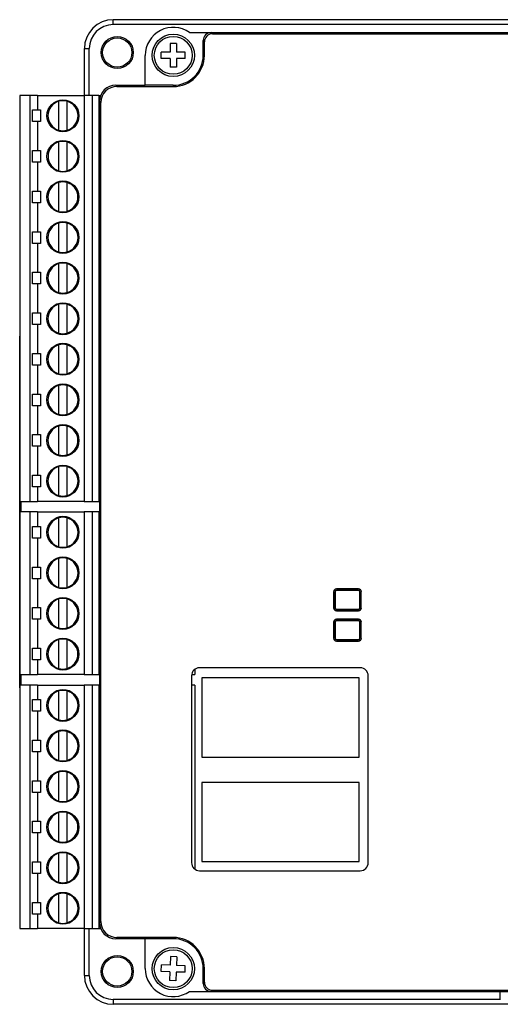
# Model space of a CAD drawing. Header units: millimetres. Extents: x -7023 to 53801, y 9849 to 33561.
# Tile 459 of 537: x 28855 to 28868, y 26600 to 26628. Entities that reach past the tile are written whole.
import ezdxf

# ---------------------------------------------------------------- set-up
doc = ezdxf.new("R2010")
doc.units = ezdxf.units.MM
doc.layers.get('0').update_dxf_attribs({"lineweight": 9})
doc.layers.add('IE_SKD', color=6, linetype='Continuous')

# ---------------------------------------------------------------- blocks, each defined once
blk = doc.blocks.new('Kontroler drzwiowy HID X110A')
at = {"layer": 'IE_SKD', "linetype": 'Continuous', "lineweight": 25}
for p, q in [((-24126.55, -34139.63), (-24126.55, -34139.02)), ((-24076.37, -34139.02), (-24126.55, -34139.02)), ((-24076.37, -34139.63), (-24126.55, -34139.63)), ((-24117.02, -34140.63), (-24114.3, -34140.63)), ((-24114.3, -34140.63), (-24114.15, -34140.78)), ((-24114.3, -34140.63), (-24101.35, -34140.63)), ((-24114.15, -34140.78), (-23997.95, -34140.78)), ((-24101.35, -34140.63), (-24010.75, -34140.63)), ((-24130.16, -34142.63), (-24129.55, -34142.63)), ((-24130.16, -34148.5), (-24130.16, -34142.63)), ((-24129.55, -34148.5), (-24129.55, -34142.63)), ((-24118.65, -34141.98), (-24119.45, -34141.98)), ((-24119.45, -34141.98), (-24119.45, -34143.08)), ((-24118.65, -34141.98), (-24118.65, -34143.08)), ((-24115.15, -34141.78), (-24115.3, -34141.63)), ((-24115.3, -34143.48), (-24115.3, -34141.63)), ((-24115.15, -34143.48), (-24115.15, -34141.78)), ((-24122.55, -34147.23), (-24122.55, -34143.48)), ((-24119.45, -34143.08), (-24120.55, -34143.08)), ((-24120.55, -34143.88), (-24120.55, -34143.08)), ((-24119.45, -34143.88), (-24120.55, -34143.88)), ((-24119.45, -34143.88), (-24119.45, -34144.98)), ((-24117.55, -34143.08), (-24118.65, -34143.08)), ((-24118.65, -34143.88), (-24118.65, -34144.98)), ((-24117.55, -34143.88), (-24118.65, -34143.88)), ((-24117.55, -34143.88), (-24117.55, -34143.08)), ((-24115.3, -34143.48), (-24115.15, -34143.48)), ((-24118.65, -34144.98), (-24119.45, -34144.98)), ((-24126.25, -34147.23), (-24126.1, -34147.38)), ((-24126.25, -34147.23), (-24122.55, -34147.23)), ((-24126.1, -34147.38), (-24119.05, -34147.38)), ((-24119.05, -34147.23), (-24122.55, -34147.23)), ((-24119.05, -34147.23), (-24119.05, -34147.38)), ((-24138.24, -34148.5), (-24138.24, -34199.3)), ((-24136.98, -34148.5), (-24138.24, -34148.5)), ((-24136.98, -34148.5), (-24136.98, -34199.3)), ((-24136.04, -34148.5), (-24136.98, -34148.5)), ((-24136.04, -34148.5), (-24136.04, -34150.31)), ((-24136.04, -34148.5), (-24130.18, -34148.5)), ((-24130.18, -34148.5), (-24130.18, -34199.3)), ((-24129.2, -34148.5), (-24130.18, -34148.5)), ((-24129.2, -34148.5), (-24129.2, -34199.3)), ((-24128.34, -34148.5), (-24129.2, -34148.5)), ((-24128.34, -34148.5), (-24128.34, -34199.3)), ((-24128.34, -34148.5), (-24128.11, -34148.5)), ((-24133.34, -34152.84), (-24133.34, -34149.23)), ((-24132.34, -34149.23), (-24132.34, -34152.84)), ((-24128.1, -34149.38), (-24128.25, -34149.23)), ((-24128.25, -34252.03), (-24128.25, -34149.23)), ((-24128.1, -34251.88), (-24128.1, -34149.38)), ((-24136.65, -34150.31), (-24136.04, -34150.31)), ((-24136.65, -34151.77), (-24136.65, -34150.31)), ((-24136.04, -34150.31), (-24135.65, -34150.31)), ((-24135.65, -34150.31), (-24135.65, -34151.77)), ((-24136.04, -34151.77), (-24136.65, -34151.77)), ((-24136.04, -34151.77), (-24136.04, -34155.39)), ((-24135.65, -34151.77), (-24136.04, -34151.77)), ((-24133.34, -34157.92), (-24133.34, -34154.31)), ((-24132.34, -34154.31), (-24132.34, -34157.92)), ((-24136.65, -34155.39), (-24136.04, -34155.39)), ((-24136.65, -34156.85), (-24136.65, -34155.39)), ((-24136.04, -34155.39), (-24135.65, -34155.39)), ((-24135.65, -34155.39), (-24135.65, -34156.85)), ((-24136.04, -34156.85), (-24136.65, -34156.85)), ((-24136.04, -34156.85), (-24136.04, -34160.47)), ((-24135.65, -34156.85), (-24136.04, -34156.85)), ((-24133.34, -34163), (-24133.34, -34159.39)), ((-24132.34, -34159.39), (-24132.34, -34163)), ((-24136.65, -34160.47), (-24136.04, -34160.47)), ((-24136.65, -34161.93), (-24136.65, -34160.47)), ((-24136.04, -34160.47), (-24135.65, -34160.47)), ((-24135.65, -34160.47), (-24135.65, -34161.93)), ((-24136.04, -34161.93), (-24136.65, -34161.93)), ((-24136.04, -34161.93), (-24136.04, -34165.55)), ((-24135.65, -34161.93), (-24136.04, -34161.93)), ((-24133.34, -34168.08), (-24133.34, -34164.47)), ((-24132.34, -34164.47), (-24132.34, -34168.08)), ((-24136.65, -34165.55), (-24136.04, -34165.55)), ((-24136.65, -34167.01), (-24136.65, -34165.55)), ((-24136.04, -34165.55), (-24135.65, -34165.55)), ((-24135.65, -34165.55), (-24135.65, -34167.01)), ((-24136.04, -34167.01), (-24136.65, -34167.01)), ((-24136.04, -34167.01), (-24136.04, -34170.63)), ((-24135.65, -34167.01), (-24136.04, -34167.01)), ((-24133.34, -34173.16), (-24133.34, -34169.55)), ((-24132.34, -34169.55), (-24132.34, -34173.16)), ((-24136.65, -34170.63), (-24136.04, -34170.63)), ((-24136.65, -34172.09), (-24136.65, -34170.63)), ((-24136.04, -34170.63), (-24135.65, -34170.63)), ((-24135.65, -34170.63), (-24135.65, -34172.09)), ((-24136.04, -34172.09), (-24136.65, -34172.09)), ((-24136.04, -34172.09), (-24136.04, -34175.71)), ((-24135.65, -34172.09), (-24136.04, -34172.09)), ((-24133.34, -34178.24), (-24133.34, -34174.63)), ((-24132.34, -34174.63), (-24132.34, -34178.24)), ((-24136.65, -34175.71), (-24136.04, -34175.71)), ((-24136.65, -34177.17), (-24136.65, -34175.71)), ((-24136.04, -34175.71), (-24135.65, -34175.71)), ((-24135.65, -34175.71), (-24135.65, -34177.17)), ((-24136.04, -34177.17), (-24136.65, -34177.17)), ((-24136.04, -34177.17), (-24136.04, -34180.79)), ((-24135.65, -34177.17), (-24136.04, -34177.17)), ((-24138.25, -34177.63), (-24138.25, -34178.63)), ((-24138.24, -34177.63), (-24138.25, -34177.63)), ((-24138.25, -34222.63), (-24138.25, -34178.63)), ((-24136.65, -34180.79), (-24136.04, -34180.79)), ((-24136.65, -34182.25), (-24136.65, -34180.79)), ((-24136.04, -34180.79), (-24135.65, -34180.79)), ((-24135.65, -34180.79), (-24135.65, -34182.25)), ((-24133.34, -34183.32), (-24133.34, -34179.71)), ((-24132.34, -34179.71), (-24132.34, -34183.32)), ((-24136.04, -34182.25), (-24136.65, -34182.25)), ((-24136.04, -34182.25), (-24136.04, -34185.87)), ((-24135.65, -34182.25), (-24136.04, -34182.25)), ((-24133.34, -34188.4), (-24133.34, -34184.79)), ((-24132.34, -34184.79), (-24132.34, -34188.4)), ((-24136.65, -34185.87), (-24136.04, -34185.87)), ((-24136.65, -34187.33), (-24136.65, -34185.87)), ((-24136.04, -34185.87), (-24135.65, -34185.87)), ((-24135.65, -34185.87), (-24135.65, -34187.33)), ((-24136.04, -34187.33), (-24136.65, -34187.33)), ((-24136.04, -34187.33), (-24136.04, -34190.95)), ((-24135.65, -34187.33), (-24136.04, -34187.33)), ((-24133.34, -34193.48), (-24133.34, -34189.87)), ((-24132.34, -34189.87), (-24132.34, -34193.48)), ((-24136.65, -34190.95), (-24136.04, -34190.95)), ((-24136.65, -34192.41), (-24136.65, -34190.95)), ((-24136.04, -34190.95), (-24135.65, -34190.95)), ((-24135.65, -34190.95), (-24135.65, -34192.41)), ((-24136.04, -34192.41), (-24136.65, -34192.41)), ((-24136.04, -34192.41), (-24136.04, -34196.03)), ((-24135.65, -34192.41), (-24136.04, -34192.41)), ((-24133.34, -34198.56), (-24133.34, -34194.95)), ((-24132.34, -34194.95), (-24132.34, -34198.56)), ((-24136.65, -34196.03), (-24136.04, -34196.03)), ((-24136.65, -34197.49), (-24136.65, -34196.03)), ((-24136.04, -34196.03), (-24135.65, -34196.03)), ((-24135.65, -34196.03), (-24135.65, -34197.49)), ((-24136.04, -34197.49), (-24136.65, -34197.49)), ((-24136.04, -34197.49), (-24136.04, -34199.3)), ((-24135.65, -34197.49), (-24136.04, -34197.49)), ((-24138.24, -34199.3), (-24136.98, -34199.3)), ((-24138.13, -34199.3), (-24138.13, -34200.63)), ((-24136.98, -34199.3), (-24136.04, -34199.3)), ((-24130.18, -34199.3), (-24136.04, -34199.3)), ((-24130.18, -34199.3), (-24129.2, -34199.3)), ((-24129.2, -34199.3), (-24128.34, -34199.3)), ((-24128.25, -34199.3), (-24128.34, -34199.3)), ((-24138.24, -34200.63), (-24138.24, -34220.95)), ((-24136.98, -34200.63), (-24138.24, -34200.63)), ((-24136.98, -34200.63), (-24136.98, -34220.95)), ((-24136.04, -34200.63), (-24136.98, -34200.63)), ((-24136.04, -34200.63), (-24136.04, -34202.44)), ((-24136.04, -34200.63), (-24130.18, -34200.63)), ((-24133.34, -34204.98), (-24133.34, -34201.36)), ((-24132.34, -34201.36), (-24132.34, -34204.98)), ((-24130.18, -34200.63), (-24130.18, -34220.95)), ((-24129.2, -34200.63), (-24130.18, -34200.63)), ((-24129.2, -34200.63), (-24129.2, -34220.95)), ((-24128.34, -34200.63), (-24129.2, -34200.63)), ((-24128.34, -34200.63), (-24128.34, -34220.95)), ((-24128.25, -34200.63), (-24128.34, -34200.63)), ((-24136.65, -34202.44), (-24136.04, -34202.44)), ((-24136.65, -34203.9), (-24136.65, -34202.44)), ((-24136.04, -34202.44), (-24135.65, -34202.44)), ((-24135.65, -34202.44), (-24135.65, -34203.9)), ((-24136.04, -34203.9), (-24136.65, -34203.9)), ((-24136.04, -34203.9), (-24136.04, -34207.52)), ((-24135.65, -34203.9), (-24136.04, -34203.9)), ((-24133.34, -34210.06), (-24133.34, -34206.44)), ((-24132.34, -34206.44), (-24132.34, -34210.06)), ((-24136.65, -34207.52), (-24136.04, -34207.52)), ((-24136.65, -34208.98), (-24136.65, -34207.52)), ((-24136.04, -34207.52), (-24135.65, -34207.52)), ((-24135.65, -34207.52), (-24135.65, -34208.98)), ((-24136.04, -34208.98), (-24136.65, -34208.98)), ((-24136.04, -34208.98), (-24136.04, -34212.6)), ((-24135.65, -34208.98), (-24136.04, -34208.98)), ((-24095.88, -34210.25), (-24098.64, -34210.25)), ((-24098.64, -34210.41), (-24098.64, -34210.45)), ((-24095.88, -34210.41), (-24098.64, -34210.41)), ((-24095.88, -34210.45), (-24098.64, -34210.45)), ((-24095.88, -34210.45), (-24095.88, -34210.41)), ((-24133.34, -34215.14), (-24133.34, -34211.52)), ((-24132.34, -34211.52), (-24132.34, -34215.14)), ((-24099, -34210.61), (-24099, -34212.62)), ((-24098.8, -34210.61), (-24098.84, -34210.61)), ((-24098.84, -34210.61), (-24098.84, -34212.62)), ((-24098.8, -34210.61), (-24098.8, -34212.62)), ((-24095.68, -34210.61), (-24095.73, -34210.61)), ((-24095.73, -34212.62), (-24095.73, -34210.61)), ((-24095.68, -34212.62), (-24095.68, -34210.61)), ((-24095.53, -34212.62), (-24095.53, -34210.61)), ((-24136.65, -34212.6), (-24136.04, -34212.6)), ((-24136.65, -34214.06), (-24136.65, -34212.6)), ((-24136.04, -34212.6), (-24135.65, -34212.6)), ((-24135.65, -34212.6), (-24135.65, -34214.06)), ((-24098.84, -34212.62), (-24098.8, -34212.62)), ((-24098.64, -34212.78), (-24095.88, -34212.78)), ((-24098.64, -34212.78), (-24098.64, -34212.82)), ((-24098.61, -34212.86), (-24098.64, -34212.82)), ((-24098.64, -34212.82), (-24098.64, -34212.98)), ((-24098.61, -34212.86), (-24095.92, -34212.86)), ((-24098.61, -34212.98), (-24098.61, -34212.86)), ((-24095.92, -34212.86), (-24095.88, -34212.82)), ((-24095.92, -34212.86), (-24095.92, -34212.98)), ((-24095.88, -34212.82), (-24095.88, -34212.78)), ((-24095.88, -34212.98), (-24095.88, -34212.82)), ((-24095.73, -34212.62), (-24095.68, -34212.62)), ((-24136.04, -34214.06), (-24136.65, -34214.06)), ((-24136.04, -34214.06), (-24136.04, -34217.68)), ((-24135.65, -34214.06), (-24136.04, -34214.06)), ((-24098.64, -34212.98), (-24095.88, -34212.98)), ((-24098.64, -34214.06), (-24098.64, -34214.22)), ((-24095.88, -34214.06), (-24098.64, -34214.06)), ((-24098.61, -34214.19), (-24098.61, -34214.06)), ((-24095.92, -34214.06), (-24095.92, -34214.19)), ((-24095.88, -34214.22), (-24095.88, -34214.06)), ((-24099, -34214.42), (-24099, -34216.43)), ((-24098.84, -34214.42), (-24098.84, -34216.43)), ((-24098.8, -34214.42), (-24098.84, -34214.42)), ((-24098.8, -34214.42), (-24098.8, -34216.43)), ((-24098.61, -34214.19), (-24098.64, -34214.22)), ((-24098.64, -34214.22), (-24098.64, -34214.26)), ((-24095.88, -34214.26), (-24098.64, -34214.26)), ((-24095.92, -34214.19), (-24098.61, -34214.19)), ((-24095.92, -34214.19), (-24095.88, -34214.22)), ((-24095.88, -34214.26), (-24095.88, -34214.22)), ((-24095.68, -34214.42), (-24095.73, -34214.42)), ((-24095.73, -34216.43), (-24095.73, -34214.42)), ((-24095.68, -34216.43), (-24095.68, -34214.42)), ((-24095.53, -34216.43), (-24095.53, -34214.42)), ((-24133.34, -34220.22), (-24133.34, -34216.6)), ((-24132.34, -34216.6), (-24132.34, -34220.22)), ((-24098.84, -34216.43), (-24098.8, -34216.43)), ((-24098.64, -34216.59), (-24095.88, -34216.59)), ((-24098.64, -34216.59), (-24098.64, -34216.63)), ((-24098.64, -34216.63), (-24095.88, -34216.63)), ((-24095.88, -34216.63), (-24095.88, -34216.59)), ((-24095.73, -34216.43), (-24095.68, -34216.43)), ((-24136.65, -34217.68), (-24136.04, -34217.68)), ((-24136.65, -34219.14), (-24136.65, -34217.68)), ((-24136.04, -34217.68), (-24135.65, -34217.68)), ((-24135.65, -34217.68), (-24135.65, -34219.14)), ((-24098.64, -34216.79), (-24095.88, -34216.79)), ((-24136.04, -34219.14), (-24136.65, -34219.14)), ((-24136.04, -34219.14), (-24136.04, -34220.95)), ((-24135.65, -34219.14), (-24136.04, -34219.14)), ((-24116.34, -34220.32), (-24116.34, -34220.95)), ((-24095.66, -34220.13), (-24115.76, -34220.13)), ((-24138.24, -34220.95), (-24136.98, -34220.95)), ((-24138.13, -34220.95), (-24138.13, -34222.29)), ((-24136.98, -34220.95), (-24136.04, -34220.95)), ((-24130.18, -34220.95), (-24136.04, -34220.95)), ((-24130.18, -34220.95), (-24129.2, -34220.95)), ((-24129.2, -34220.95), (-24128.34, -34220.95)), ((-24128.34, -34220.95), (-24128.25, -34220.95)), ((-24116.76, -34221.13), (-24116.76, -34244.52)), ((-24116.74, -34220.95), (-24116.34, -34220.95)), ((-24115.49, -34221.4), (-24115.49, -34231.3)), ((-24095.79, -34221.4), (-24115.49, -34221.4)), ((-24095.79, -34231.3), (-24095.79, -34221.4)), ((-24094.66, -34244.52), (-24094.66, -34221.13)), ((-24138.25, -34222.63), (-24138.25, -34223.63)), ((-24138.24, -34222.29), (-24138.24, -34252.77)), ((-24136.98, -34222.29), (-24138.24, -34222.29)), ((-24136.98, -34222.29), (-24136.98, -34252.77)), ((-24136.04, -34222.29), (-24136.98, -34222.29)), ((-24136.04, -34222.29), (-24136.04, -34224.1)), ((-24136.04, -34222.29), (-24130.18, -34222.29)), ((-24130.18, -34222.29), (-24130.18, -34252.77)), ((-24129.2, -34222.29), (-24130.18, -34222.29)), ((-24129.2, -34222.29), (-24129.2, -34252.77)), ((-24128.34, -34222.29), (-24129.2, -34222.29)), ((-24128.25, -34222.29), (-24128.34, -34222.29)), ((-24128.34, -34222.29), (-24128.34, -34252.77)), ((-24116.34, -34222.29), (-24116.76, -34222.29)), ((-24116.34, -34222.29), (-24116.34, -34245.33)), ((-24138.25, -34223.63), (-24138.24, -34223.63)), ((-24133.34, -34226.63), (-24133.34, -34223.02)), ((-24132.34, -34223.02), (-24132.34, -34226.63)), ((-24136.65, -34224.1), (-24136.04, -34224.1)), ((-24136.65, -34225.56), (-24136.65, -34224.1)), ((-24136.04, -34224.1), (-24135.65, -34224.1)), ((-24135.65, -34224.1), (-24135.65, -34225.56)), ((-24136.04, -34225.56), (-24136.65, -34225.56)), ((-24136.04, -34225.56), (-24136.04, -34229.18)), ((-24135.65, -34225.56), (-24136.04, -34225.56)), ((-24133.34, -34231.71), (-24133.34, -34228.1)), ((-24132.34, -34228.1), (-24132.34, -34231.71)), ((-24136.65, -34229.18), (-24136.04, -34229.18)), ((-24136.65, -34230.64), (-24136.65, -34229.18)), ((-24136.04, -34229.18), (-24135.65, -34229.18)), ((-24135.65, -34229.18), (-24135.65, -34230.64)), ((-24136.04, -34230.64), (-24136.65, -34230.64)), ((-24136.04, -34230.64), (-24136.04, -34234.26)), ((-24135.65, -34230.64), (-24136.04, -34230.64)), ((-24115.49, -34231.3), (-24095.79, -34231.3)), ((-24133.34, -34236.79), (-24133.34, -34233.18)), ((-24132.34, -34233.18), (-24132.34, -34236.79)), ((-24136.65, -34234.26), (-24136.04, -34234.26)), ((-24136.65, -34235.72), (-24136.65, -34234.26)), ((-24136.04, -34234.26), (-24135.65, -34234.26)), ((-24135.65, -34234.26), (-24135.65, -34235.72)), ((-24115.49, -34234.48), (-24115.49, -34244.38)), ((-24095.79, -34234.48), (-24115.49, -34234.48)), ((-24095.79, -34244.38), (-24095.79, -34234.48)), ((-24136.04, -34235.72), (-24136.65, -34235.72)), ((-24136.04, -34235.72), (-24136.04, -34239.34)), ((-24135.65, -34235.72), (-24136.04, -34235.72)), ((-24133.34, -34241.87), (-24133.34, -34238.26)), ((-24132.34, -34238.26), (-24132.34, -34241.87)), ((-24136.65, -34239.34), (-24136.04, -34239.34)), ((-24136.65, -34240.8), (-24136.65, -34239.34)), ((-24136.04, -34239.34), (-24135.65, -34239.34)), ((-24135.65, -34239.34), (-24135.65, -34240.8)), ((-24136.04, -34240.8), (-24136.65, -34240.8)), ((-24136.04, -34240.8), (-24136.04, -34244.42)), ((-24135.65, -34240.8), (-24136.04, -34240.8)), ((-24133.34, -34246.95), (-24133.34, -34243.34)), ((-24132.34, -34243.34), (-24132.34, -34246.95)), ((-24136.65, -34244.42), (-24136.04, -34244.42)), ((-24136.65, -34245.88), (-24136.65, -34244.42)), ((-24136.04, -34244.42), (-24135.65, -34244.42)), ((-24135.65, -34244.42), (-24135.65, -34245.88)), ((-24115.49, -34244.38), (-24095.79, -34244.38)), ((-24136.04, -34245.88), (-24136.65, -34245.88)), ((-24136.04, -34245.88), (-24136.04, -34249.5)), ((-24135.65, -34245.88), (-24136.04, -34245.88)), ((-24115.76, -34245.52), (-24095.66, -34245.52)), ((-24133.34, -34252.03), (-24133.34, -34248.42)), ((-24132.34, -34248.42), (-24132.34, -34252.03)), ((-24136.65, -34249.5), (-24136.04, -34249.5)), ((-24136.65, -34250.96), (-24136.65, -34249.5)), ((-24136.04, -34249.5), (-24135.65, -34249.5)), ((-24135.65, -34249.5), (-24135.65, -34250.96)), ((-24136.04, -34250.96), (-24136.65, -34250.96)), ((-24136.04, -34250.96), (-24136.04, -34252.77)), ((-24135.65, -34250.96), (-24136.04, -34250.96)), ((-24128.25, -34252.03), (-24128.1, -34251.88)), ((-24138.24, -34252.77), (-24136.98, -34252.77)), ((-24136.98, -34252.77), (-24136.04, -34252.77)), ((-24130.18, -34252.77), (-24136.04, -34252.77)), ((-24130.18, -34252.77), (-24129.2, -34252.77)), ((-24130.16, -34258.63), (-24130.16, -34252.77)), ((-24129.55, -34258.63), (-24129.55, -34252.77)), ((-24129.2, -34252.77), (-24128.34, -34252.77)), ((-24128.34, -34252.77), (-24128.11, -34252.77)), ((-24126.1, -34253.88), (-24126.25, -34254.03)), ((-24122.55, -34254.03), (-24126.25, -34254.03)), ((-24119.05, -34253.88), (-24126.1, -34253.88)), ((-24119.05, -34254.03), (-24122.55, -34254.03)), ((-24122.55, -34257.78), (-24122.55, -34254.03)), ((-24119.05, -34254.03), (-24119.05, -34253.88)), ((-24119.39, -34256.27), (-24119.43, -34257.36)), ((-24118.59, -34256.3), (-24119.39, -34256.27)), ((-24118.59, -34256.3), (-24118.63, -34257.4)), ((-24120.57, -34258.12), (-24120.53, -34257.32)), ((-24119.47, -34258.16), (-24120.57, -34258.12)), ((-24119.43, -34257.36), (-24120.53, -34257.32)), ((-24119.47, -34258.16), (-24119.51, -34259.26)), ((-24118.67, -34258.2), (-24118.71, -34259.3)), ((-24117.57, -34258.24), (-24118.67, -34258.2)), ((-24117.54, -34257.44), (-24118.63, -34257.4)), ((-24117.57, -34258.24), (-24117.54, -34257.44)), ((-24115.3, -34257.78), (-24115.15, -34257.78)), ((-24115.3, -34259.63), (-24115.3, -34257.78)), ((-24115.15, -34259.48), (-24115.15, -34257.78)), ((-24130.16, -34258.63), (-24129.55, -34258.63)), ((-24118.71, -34259.3), (-24119.51, -34259.26)), ((-24115.3, -34259.63), (-24115.15, -34259.48)), ((-24117.02, -34260.63), (-24114.3, -34260.63)), ((-24114.15, -34260.48), (-24114.3, -34260.63)), ((-24114.3, -34260.63), (-24101.35, -34260.63)), ((-24114.15, -34260.48), (-23997.95, -34260.48)), ((-24101.35, -34260.63), (-24010.75, -34260.63)), ((-24078.16, -34261.63), (-24078.16, -34260.63)), ((-24078.16, -34261.63), (-24126.55, -34261.63)), ((-24126.55, -34261.63), (-24126.55, -34262.24)), ((-24078.13, -34261.63), (-24078.16, -34261.63)), ((-24043.88, -34262.24), (-24126.55, -34262.24))]:
    blk.add_line(p, q, dxfattribs=at)
for centre, radius in [((-24126.05, -34143.13), 2), ((-24126.05, -34143.13), 1.83), ((-24119.05, -34143.48), 2.65), ((-24119.05, -34143.48), 2.37), ((-24132.84, -34151.04), 2), ((-24132.84, -34156.12), 2), ((-24132.84, -34161.2), 2), ((-24132.84, -34166.28), 2), ((-24132.84, -34171.36), 2), ((-24132.84, -34176.44), 2), ((-24132.84, -34181.52), 2), ((-24132.84, -34186.6), 2), ((-24132.84, -34191.68), 2), ((-24132.84, -34196.76), 2), ((-24132.84, -34203.17), 2), ((-24132.84, -34208.25), 2), ((-24132.84, -34213.33), 2), ((-24132.84, -34218.41), 2), ((-24132.84, -34224.83), 2), ((-24132.84, -34229.91), 2), ((-24132.84, -34234.99), 2), ((-24132.84, -34240.07), 2), ((-24132.84, -34245.15), 2), ((-24132.84, -34250.23), 2), ((-24119.05, -34257.78), 2.65), ((-24119.05, -34257.78), 2.37), ((-24126.05, -34258.13), 2), ((-24126.05, -34258.13), 1.83)]:
    blk.add_circle(centre, radius, dxfattribs=at)
for centre, radius, start, end in [((-24126.55, -34142.63), 3.61, 90, 180), ((-24126.55, -34142.63), 3, 90, 180), ((-24119.05, -34143.48), 3.5, 54.5168, 180), ((-24119.05, -34143.48), 3.9, 270, 0), ((-24119.05, -34143.48), 3.75, 270, 0), ((-24132.84, -34151.04), 1.88, 105.466, 254.534), ((-24132.84, -34151.04), 1.88, 74.534, 105.466), ((-24132.84, -34151.04), 1.88, 285.466, 74.534), ((-24132.84, -34151.04), 1.88, 254.534, 285.466), ((-24132.84, -34156.12), 1.87, 105.466, 254.534), ((-24132.84, -34156.12), 1.87, 74.534, 105.466), ((-24132.84, -34156.12), 1.88, 285.466, 74.534), ((-24132.84, -34156.12), 1.88, 254.534, 285.466), ((-24132.84, -34161.2), 1.88, 105.466, 254.534), ((-24132.84, -34161.2), 1.88, 74.534, 105.466), ((-24132.84, -34161.2), 1.87, 285.466, 74.534), ((-24132.84, -34161.2), 1.88, 254.534, 285.466), ((-24132.84, -34166.28), 1.88, 105.466, 254.534), ((-24132.84, -34166.28), 1.88, 74.534, 105.466), ((-24132.84, -34166.28), 1.88, 285.466, 74.534), ((-24132.84, -34166.28), 1.88, 254.534, 285.466), ((-24132.84, -34171.36), 1.88, 105.466, 254.534), ((-24132.84, -34171.36), 1.88, 74.534, 105.466), ((-24132.84, -34171.36), 1.88, 285.466, 74.534), ((-24132.84, -34171.36), 1.88, 254.534, 285.466), ((-24132.84, -34176.44), 1.88, 105.466, 254.534), ((-24132.84, -34176.44), 1.88, 74.534, 105.466), ((-24132.84, -34176.44), 1.88, 285.466, 74.534), ((-24132.84, -34176.44), 1.88, 254.534, 285.466), ((-24132.84, -34181.52), 1.88, 74.534, 105.466), ((-24132.84, -34181.52), 1.88, 105.466, 254.534), ((-24132.84, -34181.52), 1.88, 285.466, 74.534), ((-24132.84, -34181.52), 1.87, 254.534, 285.466), ((-24132.84, -34186.6), 1.88, 105.466, 254.534), ((-24132.84, -34186.6), 1.88, 74.534, 105.466), ((-24132.84, -34186.6), 1.88, 285.466, 74.534), ((-24132.84, -34186.6), 1.87, 254.534, 285.466), ((-24132.84, -34191.68), 1.88, 105.466, 254.534), ((-24132.84, -34191.68), 1.88, 74.534, 105.466), ((-24132.84, -34191.68), 1.87, 285.466, 74.534), ((-24132.84, -34191.68), 1.87, 254.534, 285.466), ((-24132.84, -34196.76), 1.88, 105.466, 254.534), ((-24132.84, -34196.76), 1.88, 74.534, 105.466), ((-24132.84, -34196.76), 1.88, 285.466, 74.534), ((-24132.84, -34196.76), 1.88, 254.534, 285.466), ((-24132.84, -34203.17), 1.88, 105.466, 254.534), ((-24132.84, -34203.17), 1.88, 74.534, 105.466), ((-24132.84, -34203.17), 1.88, 285.466, 74.534), ((-24132.84, -34203.17), 1.88, 254.534, 285.466), ((-24132.84, -34208.25), 1.88, 105.466, 254.534), ((-24132.84, -34208.25), 1.88, 74.534, 105.466), ((-24132.84, -34208.25), 1.88, 285.466, 74.534), ((-24132.84, -34208.25), 1.88, 254.534, 285.466), ((-24098.64, -34210.61), 0.356, 90, 180), ((-24098.64, -34210.61), 0.2, 90, 180), ((-24098.64, -34210.61), 0.156, 90, 180), ((-24095.88, -34210.61), 0.356, 0, 90), ((-24095.88, -34210.61), 0.2, 0, 90), ((-24095.88, -34210.61), 0.156, 0, 90), ((-24132.84, -34213.33), 1.88, 105.466, 254.534), ((-24132.84, -34213.33), 1.88, 74.534, 105.466), ((-24132.84, -34213.33), 1.88, 285.466, 74.534), ((-24098.64, -34212.62), 0.356, 180, 270), ((-24098.64, -34212.62), 0.2, 180, 270), ((-24098.64, -34212.62), 0.156, 180, 270), ((-24095.88, -34212.62), 0.156, 270, 0), ((-24095.88, -34212.62), 0.2, 270, 0), ((-24095.88, -34212.62), 0.356, 270, 0), ((-24098.64, -34214.42), 0.356, 90, 180), ((-24095.88, -34214.42), 0.356, 0, 90), ((-24132.84, -34213.33), 1.88, 254.534, 285.466), ((-24098.64, -34214.42), 0.2, 90, 180), ((-24098.64, -34214.42), 0.156, 90, 180), ((-24095.88, -34214.42), 0.2, 0, 90), ((-24095.88, -34214.42), 0.156, 0, 90), ((-24132.84, -34218.41), 1.88, 105.466, 254.534), ((-24132.84, -34218.41), 1.88, 74.534, 105.466), ((-24132.84, -34218.41), 1.87, 285.466, 74.534), ((-24098.64, -34216.43), 0.356, 180, 270), ((-24098.64, -34216.43), 0.2, 180, 270), ((-24098.64, -34216.43), 0.156, 180, 270), ((-24095.88, -34216.43), 0.156, 270, 0), ((-24095.88, -34216.43), 0.2, 270, 0), ((-24095.88, -34216.43), 0.356, 270, 0), ((-24132.84, -34218.41), 1.87, 254.534, 285.466), ((-24115.76, -34221.13), 1, 90, 180), ((-24095.66, -34221.13), 1, 0, 90), ((-24132.84, -34224.83), 1.88, 105.466, 254.534), ((-24132.84, -34224.83), 1.88, 74.534, 105.466), ((-24132.84, -34224.83), 1.88, 285.466, 74.534), ((-24132.84, -34224.83), 1.88, 254.534, 285.466), ((-24132.84, -34229.91), 1.88, 105.466, 254.534), ((-24132.84, -34229.91), 1.88, 74.534, 105.466), ((-24132.84, -34229.91), 1.88, 285.466, 74.534), ((-24132.84, -34229.91), 1.88, 254.534, 285.466), ((-24132.84, -34234.99), 1.88, 105.466, 254.534), ((-24132.84, -34234.99), 1.88, 74.534, 105.466), ((-24132.84, -34234.99), 1.88, 285.466, 74.534), ((-24132.84, -34234.99), 1.88, 254.534, 285.466), ((-24132.84, -34240.07), 1.88, 105.466, 254.534), ((-24132.84, -34240.07), 1.88, 74.534, 105.466), ((-24132.84, -34240.07), 1.87, 285.466, 74.534), ((-24132.84, -34240.07), 1.88, 254.534, 285.466), ((-24132.84, -34245.15), 1.88, 105.466, 254.534), ((-24132.84, -34245.15), 1.88, 74.534, 105.466), ((-24132.84, -34245.15), 1.88, 285.466, 74.534), ((-24115.76, -34244.52), 1, 180, 270), ((-24095.66, -34244.52), 1, 270, 0), ((-24132.84, -34245.15), 1.88, 254.534, 285.466), ((-24132.84, -34250.23), 1.88, 105.466, 254.534), ((-24132.84, -34250.23), 1.88, 74.534, 105.466), ((-24132.84, -34250.23), 1.88, 285.466, 74.534), ((-24132.84, -34250.23), 1.88, 254.534, 285.466), ((-24119.05, -34257.78), 3.9, 0, 90), ((-24119.05, -34257.78), 3.75, 0, 90), ((-24119.05, -34257.78), 3.5, 180, 305.4832), ((-24126.55, -34258.63), 3.61, 180, 270), ((-24126.55, -34258.63), 3, 180, 270)]:
    blk.add_arc(centre, radius, start, end, dxfattribs=at)
for centre, major_axis, ratio, start_param, end_param in [((-24114.3, -34141.63), (-0.71, 0.71), 0.99628, 5.499651, 7.06672), ((-24114.15, -34141.79), (-0.71, 0.71), 0.99628, 5.499651, 7.06672), ((-24126.25, -34149.23), (1.42, -1.42), 0.99628, 2.358058, 3.925127), ((-24126.09, -34149.39), (1.42, -1.42), 0.99628, 2.358058, 3.925127), ((-24137.18, -34177.63), (1.07, 0), 0.998074, 3.031112, 3.141593), ((-24137.18, -34223.63), (1.07, 0), 0.998074, 3.141593, 3.252074), ((-24126.25, -34252.03), (1.42, 1.42), 0.99628, 2.358058, 3.925127), ((-24126.09, -34251.87), (1.42, 1.42), 0.99628, 2.358058, 3.925127), ((-24114.3, -34259.63), (-0.71, -0.71), 0.99628, 5.499651, 7.06672), ((-24114.15, -34259.48), (-0.71, -0.71), 0.99628, 5.499651, 7.06672)]:
    blk.add_ellipse(centre, major_axis=major_axis, ratio=ratio, start_param=start_param, end_param=end_param, dxfattribs=at)

msp = doc.modelspace()

# ---------------------------------------------------------------- block references
at = {"ltscale": 200, "transparency": 33554687, "xscale": 0.2244324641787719, "yscale": 0.2244324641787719, "zscale": 0.2244324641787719}
msp.add_blockref('Kontroler drzwiowy HID X110A', (34272.143, 34289.616), dxfattribs=at)

doc.saveas('drawing.dxf')
